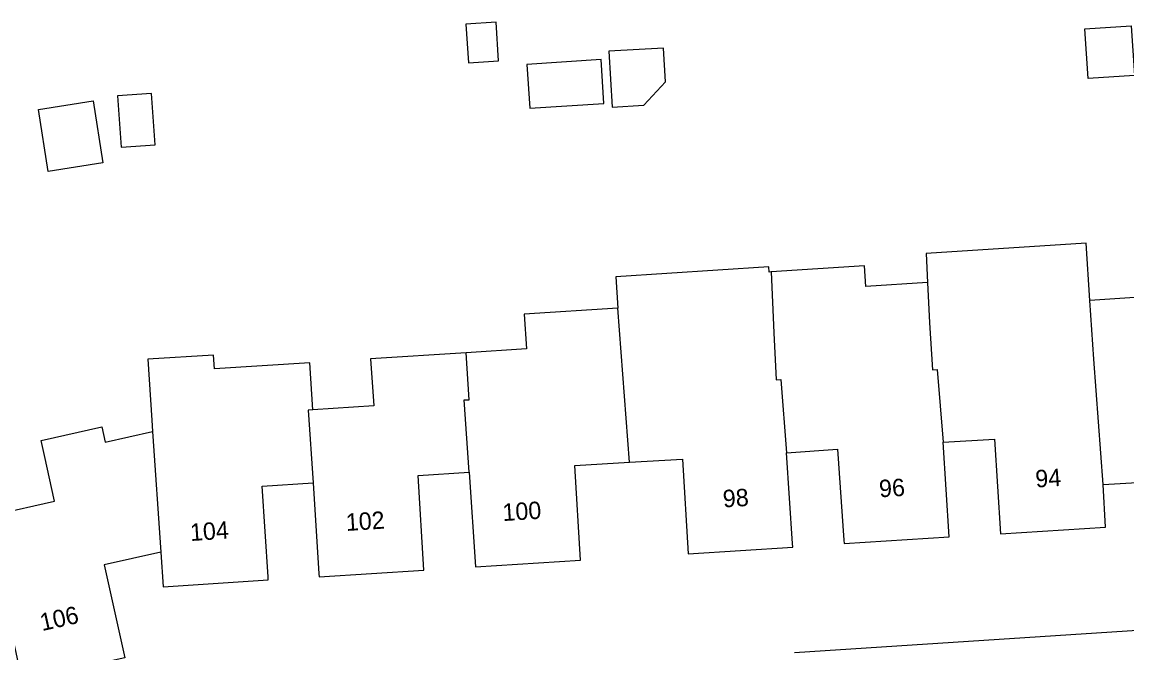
# Model space of a CAD drawing. Extents: x 159628 to 160723, y 388176 to 389416.
# Drawn here: x 160148.3 to 160211.8, y 388335.3 to 388371.5 of the extents above; entities that cross this region are included whole.
import ezdxf

# ---------------------------------------------------------------- set-up
doc = ezdxf.new("R2010")
doc.units = 0
for name, color, linetype in [('IMGEO_Pand', 7, 'Continuous'), ('IMGEO_Pand_nummerreeks', 7, 'Continuous'), ('IMGEO_Voetpad_open', 7, 'Continuous')]:
    doc.layers.add(name, color=color, linetype=linetype)

msp = doc.modelspace()

# ---------------------------------------------------------------- linework, layer by layer
at = {"layer": 'IMGEO_Pand'}
for points in [[(160173.966, 388369.156), (160175.702, 388369.268), (160175.558, 388371.493), (160173.822, 388371.381), (160173.966, 388369.156)], [(160209.614, 388368.251), (160209.42, 388371.099), (160212.084, 388371.28), (160212.279, 388368.433), (160209.614, 388368.251)], [(160184.065, 388366.719), (160185.3, 388368.065), (160185.19, 388370.002), (160182.049, 388369.823), (160182.231, 388366.614), (160184.065, 388366.719)], [(160177.331, 388369.067), (160177.494, 388366.543), (160181.758, 388366.819), (160181.595, 388369.343), (160177.331, 388369.067)], [(160155.96, 388364.441), (160155.748, 388367.4), (160153.793, 388367.26), (160154.004, 388364.301), (160155.96, 388364.441)], [(160152.942, 388363.406), (160149.81, 388362.914), (160149.25, 388366.477), (160152.382, 388366.969), (160152.942, 388363.406)], [(160209.711, 388355.507), (160209.493, 388358.8), (160200.295, 388358.203), (160200.37, 388356.529)], [(160191.37, 388357.141), (160191.257, 388357.134), (160191.238, 388357.426), (160182.448, 388356.856), (160182.564, 388355.065)], [(160200.37, 388356.529), (160196.822, 388356.299), (160196.745, 388357.49), (160191.37, 388357.141)], [(160191.37, 388357.141), (160191.533, 388353.635), (160191.658, 388350.938), (160191.937, 388350.955), (160192.253, 388346.757)], [(160200.37, 388356.529), (160200.473, 388354.219), (160200.647, 388351.525), (160200.926, 388351.542), (160201.277, 388347.354)], [(160218.512, 388356.106), (160218.403, 388356.099), (160218.481, 388354.887), (160212.928, 388353.267), (160212.282, 388355.673), (160209.711, 388355.507)], [(160182.564, 388355.065), (160177.182, 388354.72), (160177.311, 388352.72), (160173.835, 388352.497)], [(160183.232, 388346.204), (160182.564, 388355.065)], [(160210.478, 388344.927), (160209.926, 388352.121), (160209.711, 388355.507)], [(160173.835, 388352.497), (160168.347, 388352.144), (160168.521, 388349.45), (160165.029, 388349.225)], [(160174.02, 388345.632), (160173.729, 388349.784), (160174.008, 388349.802), (160173.835, 388352.497)], [(160165.029, 388349.225), (160164.856, 388351.92), (160159.368, 388351.567), (160159.316, 388352.367), (160155.535, 388352.123), (160155.76, 388348.63), (160155.803, 388347.971)], [(160165.029, 388349.225), (160164.75, 388349.207), (160165.035, 388345.022)], [(160146.756, 388343.205), (160150.173, 388343.964), (160149.59, 388346.591), (160149.397, 388347.46), (160152.896, 388348.237), (160153.089, 388347.368), (160155.803, 388347.971)], [(160155.803, 388347.971), (160156.287, 388341.033)], [(160192.253, 388346.757), (160195.198, 388346.958), (160195.553, 388341.737), (160195.567, 388341.537), (160201.619, 388341.914), (160201.277, 388347.354)], [(160201.277, 388347.354), (160204.226, 388347.541), (160204.57, 388342.102), (160210.598, 388342.483), (160210.478, 388344.927)], [(160183.232, 388346.204), (160186.272, 388346.386), (160186.6, 388340.955), (160192.621, 388341.336), (160192.607, 388341.536), (160192.253, 388346.757)], [(160174.02, 388345.632), (160174.374, 388340.201), (160180.419, 388340.582), (160180.092, 388346.015), (160183.232, 388346.204)], [(160165.035, 388345.022), (160165.37, 388339.803), (160165.381, 388339.634), (160171.412, 388340.016), (160171.075, 388345.448), (160174.02, 388345.632)], [(160210.478, 388344.927), (160213.394, 388345.111), (160213.737, 388339.672), (160219.773, 388340.061), (160219.436, 388345.511)], [(160156.287, 388341.033), (160156.412, 388339.052), (160162.463, 388339.446), (160162.452, 388339.616), (160162.118, 388344.835), (160165.035, 388345.022)], [(160156.287, 388341.033), (160153.026, 388340.309), (160154.208, 388334.978), (160148.303, 388333.668), (160147.152, 388339.007)]]:
    msp.add_lwpolyline(points, dxfattribs=at)
at = {"layer": 'IMGEO_Voetpad_open'}
msp.add_lwpolyline([(160255.994, 388339.371), (160192.72, 388335.256)], dxfattribs=at)

# ---------------------------------------------------------------- texts
at = {"layer": 'IMGEO_Pand_nummerreeks'}
for s, rotation, p in [('94', 3.61536, (160206.6, 388344.755)), ('96', 3.5638, (160197.612, 388344.189)), ('98', 3.62076, (160188.629, 388343.609)), ('100', 3.60643, (160175.958, 388342.826)), ('102', 3.62424, (160166.951, 388342.258)), ('104', 3.72545, (160157.99, 388341.68)), ('106', 12.50826, (160149.452, 388336.505))]:
    msp.add_text(s, height=1, rotation=rotation, dxfattribs=at).set_placement(p)

doc.saveas('drawing.dxf')
